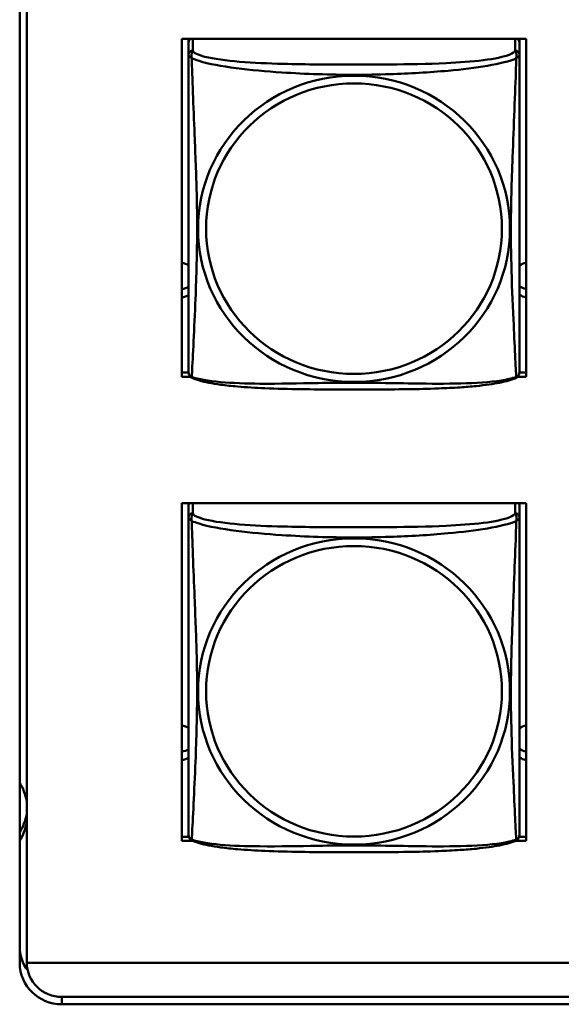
# Model space of a CAD drawing. Header units: inches. Extents: x 0.8 to 75.7, y -7.8 to 49.3.
# Tile 269 of 339: x 56.4 to 57.2, y 16.5 to 17.9. Entities that reach past the tile are written whole.
import ezdxf

# ---------------------------------------------------------------- set-up
doc = ezdxf.new("R2010")
doc.units = ezdxf.units.IN
doc.header["$MEASUREMENT"] = 0
doc.layers.add('Visible Edges(ROSSANSI)', color=7, linetype='Continuous', lineweight=50)
doc.layers.add('Visible Tangent Edges(ROSSANSI)', color=7, linetype='Continuous', lineweight=50)

msp = doc.modelspace()

# ---------------------------------------------------------------- linework, layer by layer
at = {"layer": 'Visible Edges(ROSSANSI)'}
for p, q in [((56.4053, 16.5103), (56.4053, 21.4634)), ((56.4153, 21.4638), (56.4153, 16.5107)), ((56.6368, 17.3474), (56.6368, 17.83)), ((56.6368, 17.83), (57.1283, 17.83)), ((56.6464, 17.8254), (56.6464, 17.83)), ((57.1188, 17.83), (57.1188, 17.8253)), ((57.1283, 17.83), (57.1283, 17.3474)), ((56.6464, 17.8253), (56.6464, 17.8076)), ((57.1188, 17.8076), (57.1188, 17.8253)), ((56.6368, 17.3535), (56.6464, 17.3535)), ((57.1188, 17.3535), (57.1283, 17.3535)), ((56.6493, 17.3474), (56.6368, 17.3474)), ((57.1283, 17.3474), (57.1159, 17.3474)), ((56.6368, 16.6847), (56.6368, 17.1673)), ((56.6368, 17.1673), (57.1283, 17.1673)), ((56.6464, 17.1646), (56.6464, 17.1469)), ((57.1188, 17.1469), (57.1188, 17.1646)), ((57.1283, 17.1673), (57.1283, 16.6847)), ((56.6368, 16.6908), (56.6468, 16.6908)), ((57.1185, 16.6908), (57.1283, 16.6908)), ((56.6529, 16.6847), (56.6368, 16.6847)), ((57.1283, 16.6847), (57.1123, 16.6847)), ((56.4153, 16.5107), (69.0852, 16.5107)), ((69.1231, 16.462), (56.4653, 16.462)), ((69.1231, 16.4514), (56.4653, 16.4514))]:
    msp.add_line(p, q, dxfattribs=at)
for centre, start, end in [((56.6602, 17.3547), 180, 189.1496), ((57.105, 17.3547), 350.8504, 360), ((56.6602, 16.6939), 180, 189.1496), ((57.105, 16.6939), 350.8504, 360)]:
    msp.add_arc(centre, 0.0138, start, end, dxfattribs=at)
for centre, major_axis, start_param, end_param in [((56.6523, 17.8253), (-0.00591, 0), 5.354294, 6.283185), ((57.1129, 17.8253), (0.00591, 0), 0, 0.928891), ((56.6329, 17.4856), (0.0255, 0), 1.012755, 1.416686), ((57.1329, 17.4856), (0.0255, 0), 1.751769, 2.154575), ((56.6329, 17.4976), (0.0255, 0), 4.866499, 5.27043), ((56.6329, 17.4856), (-0.0255, 0), 1.724906, 2.128837), ((57.1329, 17.4976), (0.0255, 0), 4.12861, 4.531416), ((57.1329, 17.4856), (-0.0255, 0), 0.987017, 1.389823), ((56.6523, 17.1646), (-0.00591, 0), 5.80261, 6.283185), ((57.1129, 17.1646), (0.00591, 0), 0, 0.480576), ((56.6329, 16.8249), (0.0255, 0), 1.012755, 1.416686), ((57.1329, 16.8249), (0.0255, 0), 1.751769, 2.154575), ((56.6329, 16.8369), (0.0255, 0), 4.866499, 5.27043), ((56.6329, 16.8249), (-0.0255, 0), 1.724906, 2.128837), ((57.1329, 16.8369), (0.0255, 0), 4.12861, 4.531416), ((57.1329, 16.8249), (-0.0255, 0), 0.987017, 1.389823), ((56.3338, 16.7264), (0.083, 0), 0.194235, 0.534126), ((56.3338, 16.7384), (0.083, 0), 5.749059, 6.088951), ((56.3338, 16.7264), (0.083, 0), 5.749059, 6.088951), ((56.4653, 16.534), (-0.06, 0), 0, 0.626916), ((56.4653, 16.5103), (-0.06, 0), 0, 1.570796), ((56.4653, 16.5111), (-0.05, 0), 0.007739, 1.570796)]:
    msp.add_ellipse(centre, major_axis=major_axis, ratio=0.981793, start_param=start_param, end_param=end_param, dxfattribs=at)
for points, knots in [([(56.6464, 17.8076), (56.6464, 17.8051), (56.6464, 17.8005), (56.6464, 17.7943), (56.6464, 17.7831), (56.6464, 17.7667), (56.6464, 17.7488), (56.6464, 17.731), (56.6464, 17.7118), (56.6464, 17.6926), (56.6464, 17.6655), (56.6464, 17.6383), (56.6464, 17.6116), (56.6464, 17.5948), (56.6464, 17.5782), (56.6464, 17.5616), (56.6464, 17.5283), (56.6464, 17.4951), (56.6464, 17.4629), (56.6464, 17.4228), (56.6464, 17.3823), (56.6464, 17.3637), (56.6464, 17.358), (56.6464, 17.3547), (56.6464, 17.3547)], [0.325731, 0.325731, 0.325731, 0.325731, 0.404774, 0.404774, 0.404774, 0.550532, 0.550532, 0.550532, 0.69629, 0.69629, 0.69629, 0.902598, 0.902598, 0.902598, 1.03154, 1.03154, 1.03154, 1.289425, 1.289425, 1.289425, 1.610774, 1.610774, 1.610774, 1.710218, 1.710218, 1.710218, 1.710218]), ([(57.1188, 17.3547), (57.1188, 17.3547), (57.1188, 17.3556), (57.1188, 17.3572), (57.1188, 17.3619), (57.1188, 17.3728), (57.1188, 17.3867), (57.1188, 17.4005), (57.1188, 17.4171), (57.1188, 17.4345), (57.1188, 17.4591), (57.1188, 17.4855), (57.1188, 17.5119), (57.1188, 17.5284), (57.1188, 17.545), (57.1188, 17.5616), (57.1188, 17.5948), (57.1188, 17.6281), (57.1188, 17.662), (57.1188, 17.7044), (57.1188, 17.7502), (57.1188, 17.7818), (57.1188, 17.7942), (57.1188, 17.8036), (57.1188, 17.8076)], [0.352862, 0.352862, 0.352862, 0.352862, 0.404774, 0.404774, 0.404774, 0.550532, 0.550532, 0.550532, 0.69629, 0.69629, 0.69629, 0.902598, 0.902598, 0.902598, 1.03154, 1.03154, 1.03154, 1.289425, 1.289425, 1.289425, 1.610774, 1.610774, 1.610774, 1.73735, 1.73735, 1.73735, 1.73735]), ([(56.6506, 17.3466), (56.65, 17.3469), (56.6495, 17.3472), (56.6486, 17.3481), (56.6482, 17.3485), (56.6476, 17.3494), (56.6474, 17.3499), (56.647, 17.3507), (56.6469, 17.3511), (56.6467, 17.3518), (56.6466, 17.3522), (56.6466, 17.3525)], [0.02273771, 0.02273771, 0.02273771, 0.02273771, 0.02954865, 0.02954865, 0.03635958, 0.03635958, 0.04317052, 0.04317052, 0.04998146, 0.04998146, 0.0567924, 0.0567924, 0.0567924, 0.0567924]), ([(57.1146, 17.3466), (57.1152, 17.3469), (57.1157, 17.3472), (57.1166, 17.3481), (57.117, 17.3485), (57.1176, 17.3494), (57.1178, 17.3499), (57.1182, 17.3507), (57.1183, 17.3511), (57.1185, 17.3518), (57.1186, 17.3522), (57.1187, 17.3525)], [0.02273771, 0.02273771, 0.02273771, 0.02273771, 0.02954865, 0.02954865, 0.03635958, 0.03635958, 0.04317052, 0.04317052, 0.04998146, 0.04998146, 0.0567924, 0.0567924, 0.0567924, 0.0567924]), ([(57.1146, 17.3466), (57.1113, 17.3448), (57.1077, 17.3435), (57.0997, 17.3411), (57.0953, 17.3401), (57.0858, 17.3382), (57.0808, 17.3373), (57.0696, 17.3358), (57.0634, 17.335), (57.0495, 17.3336), (57.0418, 17.333), (57.024, 17.3318), (57.0138, 17.3313), (56.9889, 17.3304), (56.9741, 17.33), (56.9425, 17.3296), (56.9254, 17.3295), (56.8914, 17.3294), (56.8744, 17.3294), (56.8404, 17.3295), (56.8234, 17.3296), (56.7894, 17.3301), (56.7722, 17.3305), (56.742, 17.3318), (56.7289, 17.3325), (56.7079, 17.3344), (56.6998, 17.3352), (56.6862, 17.337), (56.6805, 17.338), (56.6705, 17.3399), (56.666, 17.341), (56.6578, 17.3434), (56.6541, 17.3447), (56.6506, 17.3466)], [-1.678204, -1.678204, -1.678204, -1.678204, -1.629815, -1.629815, -1.580861, -1.580861, -1.532583, -1.532583, -1.479316, -1.479316, -1.416961, -1.416961, -1.337799, -1.337799, -1.226353, -1.226353, -1.09702, -1.09702, -0.967687, -0.967687, -0.838354, -0.838354, -0.709022, -0.709022, -0.60577, -0.60577, -0.53827, -0.53827, -0.483941, -0.483941, -0.435529, -0.435529, -0.384876, -0.384876, -0.384876, -0.384876]), ([(56.6464, 17.1469), (56.6464, 17.1443), (56.6464, 17.1397), (56.6464, 17.1336), (56.6464, 17.1223), (56.6464, 17.1059), (56.6464, 17.0881), (56.6464, 17.0702), (56.6464, 17.0511), (56.6464, 17.0319), (56.6464, 17.0048), (56.6464, 16.9776), (56.6464, 16.9508), (56.6464, 16.9341), (56.6464, 16.9174), (56.6464, 16.9008), (56.6464, 16.8676), (56.6464, 16.8344), (56.6464, 16.8022), (56.6464, 16.762), (56.6464, 16.7216), (56.6464, 16.703), (56.6464, 16.6972), (56.6464, 16.694), (56.6464, 16.694)], [0.325731, 0.325731, 0.325731, 0.325731, 0.404774, 0.404774, 0.404774, 0.550532, 0.550532, 0.550532, 0.69629, 0.69629, 0.69629, 0.902598, 0.902598, 0.902598, 1.03154, 1.03154, 1.03154, 1.289425, 1.289425, 1.289425, 1.610774, 1.610774, 1.610774, 1.710218, 1.710218, 1.710218, 1.710218]), ([(57.1188, 16.6939), (57.1188, 16.694), (57.1188, 16.6948), (57.1188, 16.6965), (57.1188, 16.7012), (57.1188, 16.7121), (57.1188, 16.7259), (57.1188, 16.7398), (57.1188, 16.7563), (57.1188, 16.7737), (57.1188, 16.7984), (57.1188, 16.8248), (57.1188, 16.8511), (57.1188, 16.8676), (57.1188, 16.8842), (57.1188, 16.9008), (57.1188, 16.9341), (57.1188, 16.9673), (57.1188, 17.0013), (57.1188, 17.0436), (57.1188, 17.0894), (57.1188, 17.121), (57.1188, 17.1334), (57.1188, 17.1428), (57.1188, 17.1469)], [0.352862, 0.352862, 0.352862, 0.352862, 0.404774, 0.404774, 0.404774, 0.550532, 0.550532, 0.550532, 0.69629, 0.69629, 0.69629, 0.902598, 0.902598, 0.902598, 1.03154, 1.03154, 1.03154, 1.289425, 1.289425, 1.289425, 1.610774, 1.610774, 1.610774, 1.73735, 1.73735, 1.73735, 1.73735]), ([(56.6506, 16.6858), (56.65, 16.6861), (56.6495, 16.6865), (56.6486, 16.6873), (56.6482, 16.6878), (56.6476, 16.6887), (56.6474, 16.6891), (56.647, 16.69), (56.6469, 16.6904), (56.6467, 16.6911), (56.6466, 16.6914), (56.6466, 16.6917)], [0.02273771, 0.02273771, 0.02273771, 0.02273771, 0.02954865, 0.02954865, 0.03635958, 0.03635958, 0.04317052, 0.04317052, 0.04998146, 0.04998146, 0.0567924, 0.0567924, 0.0567924, 0.0567924]), ([(57.1146, 16.6858), (57.1152, 16.6861), (57.1157, 16.6865), (57.1166, 16.6873), (57.117, 16.6878), (57.1176, 16.6887), (57.1178, 16.6891), (57.1182, 16.69), (57.1183, 16.6904), (57.1185, 16.6911), (57.1186, 16.6914), (57.1187, 16.6917)], [0.02273771, 0.02273771, 0.02273771, 0.02273771, 0.02954865, 0.02954865, 0.03635958, 0.03635958, 0.04317052, 0.04317052, 0.04998146, 0.04998146, 0.0567924, 0.0567924, 0.0567924, 0.0567924]), ([(57.1146, 16.6858), (57.1113, 16.6841), (57.1077, 16.6828), (57.0997, 16.6804), (57.0953, 16.6793), (57.0858, 16.6774), (57.0808, 16.6766), (57.0696, 16.675), (57.0634, 16.6743), (57.0495, 16.6729), (57.0418, 16.6723), (57.024, 16.6711), (57.0138, 16.6706), (56.9889, 16.6696), (56.9741, 16.6693), (56.9425, 16.6688), (56.9254, 16.6687), (56.8914, 16.6686), (56.8744, 16.6686), (56.8404, 16.6687), (56.8234, 16.6688), (56.7894, 16.6693), (56.7722, 16.6697), (56.742, 16.671), (56.7289, 16.6718), (56.7079, 16.6736), (56.6998, 16.6745), (56.6862, 16.6763), (56.6805, 16.6772), (56.6705, 16.6792), (56.666, 16.6802), (56.6578, 16.6827), (56.6541, 16.684), (56.6506, 16.6858)], [-1.678204, -1.678204, -1.678204, -1.678204, -1.629815, -1.629815, -1.580861, -1.580861, -1.532583, -1.532583, -1.479316, -1.479316, -1.416961, -1.416961, -1.337799, -1.337799, -1.226353, -1.226353, -1.09702, -1.09702, -0.967687, -0.967687, -0.838354, -0.838354, -0.709022, -0.709022, -0.60577, -0.60577, -0.53827, -0.53827, -0.483941, -0.483941, -0.435529, -0.435529, -0.384876, -0.384876, -0.384876, -0.384876])]:
    msp.add_open_spline(points, degree=3, knots=knots, dxfattribs=at)
at = {"layer": 'Visible Tangent Edges(ROSSANSI)'}
for p, q in [((56.6523, 17.8134), (56.6523, 17.83)), ((57.1129, 17.83), (57.1129, 17.8134)), ((56.6523, 17.1527), (56.6523, 17.1673)), ((57.1129, 17.1673), (57.1129, 17.1527)), ((56.4653, 16.4514), (56.4653, 16.462))]:
    msp.add_line(p, q, dxfattribs=at)
for centre, major_axis, start_param, end_param in [((56.6523, 17.8076), (-0.00591, 0), 4.712389, 6.283185), ((57.1129, 17.8076), (0.00591, 0), 0, 1.570796), ((56.6523, 17.1469), (-0.00591, 0), 4.712389, 6.283185), ((57.1129, 17.1469), (0.00591, 0), 0, 1.570796)]:
    msp.add_ellipse(centre, major_axis=major_axis, ratio=0.981793, start_param=start_param, end_param=end_param, dxfattribs=at)
for centre, major_axis in [((56.8826, 17.5589), (-0.2227, 0)), ((56.8826, 17.5591), (-0.2113, 0)), ((56.8826, 16.8982), (-0.2227, 0)), ((56.8826, 16.8984), (-0.2113, 0))]:
    msp.add_ellipse(centre, major_axis=major_axis, ratio=0.981793, dxfattribs=at)
for points, knots in [([(56.6464, 17.8076), (56.6464, 17.8074), (56.6464, 17.8071), (56.6464, 17.8067), (56.6465, 17.8065), (56.6466, 17.8062), (56.6467, 17.8061), (56.6469, 17.8059), (56.6469, 17.8058), (56.6471, 17.8055), (56.6473, 17.8053), (56.6479, 17.8048), (56.6484, 17.8044), (56.6495, 17.8035), (56.6502, 17.803), (56.6509, 17.8024)], [-0.0844808, -0.0844808, -0.0844808, -0.0844808, -0.06943799, -0.06943799, -0.05587828, -0.05587828, -0.04740346, -0.04740346, -0.04210669, -0.04210669, -0.03151317, -0.03151317, -0.01456352, -0.01456352, 0.00026741, 0.00026741, 0.00026741, 0.00026741]), ([(56.6509, 17.8024), (56.6507, 17.8035), (56.6506, 17.8045), (56.6505, 17.8065), (56.6506, 17.8074), (56.6508, 17.8087), (56.6509, 17.8092), (56.651, 17.8098), (56.6511, 17.81), (56.6512, 17.8105), (56.6513, 17.8108), (56.6516, 17.8115), (56.6518, 17.8119), (56.6521, 17.8127), (56.6522, 17.8131), (56.6523, 17.8134)], [-0.00026741, -0.00026741, -0.00026741, -0.00026741, 0.01456352, 0.01456352, 0.03151317, 0.03151317, 0.04210669, 0.04210669, 0.04740346, 0.04740346, 0.05587828, 0.05587828, 0.06943799, 0.06943799, 0.0844808, 0.0844808, 0.0844808, 0.0844808]), ([(56.6509, 17.3474), (56.651, 17.349), (56.6512, 17.3513), (56.6513, 17.3542), (56.6524, 17.374), (56.6545, 17.4172), (56.6563, 17.4587), (56.6576, 17.492), (56.6586, 17.5255), (56.6586, 17.559), (56.6586, 17.5757), (56.6584, 17.5925), (56.658, 17.6095), (56.6573, 17.6367), (56.6561, 17.6647), (56.655, 17.6933), (56.6541, 17.7135), (56.6533, 17.734), (56.6526, 17.7532), (56.6519, 17.7723), (56.6513, 17.79), (56.6509, 17.8024)], [-1.657319, -1.657319, -1.657319, -1.657319, -1.610774, -1.610774, -1.610774, -1.289425, -1.289425, -1.289425, -1.03154, -1.03154, -1.03154, -0.902598, -0.902598, -0.902598, -0.69629, -0.69629, -0.69629, -0.550532, -0.550532, -0.550532, -0.405761, -0.405761, -0.405761, -0.405761]), ([(56.6509, 17.8024), (56.6538, 17.8011), (56.6573, 17.7998), (56.6613, 17.7986), (56.6889, 17.7902), (56.7359, 17.7851), (56.7794, 17.7822), (56.8143, 17.7799), (56.8485, 17.7789), (56.8826, 17.7789), (56.8996, 17.7789), (56.9167, 17.7791), (56.9339, 17.7797), (56.9614, 17.7806), (56.9895, 17.7822), (57.0172, 17.7847), (57.0367, 17.7865), (57.0561, 17.7888), (57.0733, 17.7918), (57.0905, 17.7947), (57.1055, 17.7983), (57.1143, 17.8024)], [-1.657319, -1.657319, -1.657319, -1.657319, -1.610774, -1.610774, -1.610774, -1.289425, -1.289425, -1.289425, -1.03154, -1.03154, -1.03154, -0.902598, -0.902598, -0.902598, -0.69629, -0.69629, -0.69629, -0.550532, -0.550532, -0.550532, -0.405761, -0.405761, -0.405761, -0.405761]), ([(57.1129, 17.8134), (57.1123, 17.8115), (57.1096, 17.8095), (57.1052, 17.8077), (57.0971, 17.8044), (57.0832, 17.8017), (57.0671, 17.7997), (57.0509, 17.7977), (57.0327, 17.7964), (57.0141, 17.7955), (56.9877, 17.7942), (56.9604, 17.7938), (56.9334, 17.7936), (56.9165, 17.7935), (56.8995, 17.7935), (56.8826, 17.7935), (56.8488, 17.7935), (56.8149, 17.7935), (56.7812, 17.7944), (56.7392, 17.7955), (56.6953, 17.7982), (56.6697, 17.8047), (56.6596, 17.8072), (56.6532, 17.8103), (56.6523, 17.8134)], [0.325731, 0.325731, 0.325731, 0.325731, 0.404774, 0.404774, 0.404774, 0.550532, 0.550532, 0.550532, 0.69629, 0.69629, 0.69629, 0.902598, 0.902598, 0.902598, 1.03154, 1.03154, 1.03154, 1.289425, 1.289425, 1.289425, 1.610774, 1.610774, 1.610774, 1.73735, 1.73735, 1.73735, 1.73735]), ([(57.1143, 17.8024), (57.1142, 17.7984), (57.114, 17.7938), (57.1139, 17.7889), (57.1128, 17.7545), (57.1107, 17.7053), (57.109, 17.6613), (57.1076, 17.626), (57.1066, 17.5924), (57.1066, 17.559), (57.1066, 17.5422), (57.1068, 17.5255), (57.1073, 17.5088), (57.1079, 17.482), (57.1091, 17.4549), (57.1103, 17.4291), (57.1111, 17.4109), (57.1119, 17.3934), (57.1126, 17.3787), (57.1134, 17.364), (57.1139, 17.3524), (57.1143, 17.3474)], [-1.657319, -1.657319, -1.657319, -1.657319, -1.610774, -1.610774, -1.610774, -1.289425, -1.289425, -1.289425, -1.03154, -1.03154, -1.03154, -0.902598, -0.902598, -0.902598, -0.69629, -0.69629, -0.69629, -0.550532, -0.550532, -0.550532, -0.405761, -0.405761, -0.405761, -0.405761]), ([(57.1129, 17.8134), (57.113, 17.8131), (57.1131, 17.8127), (57.1134, 17.8119), (57.1136, 17.8115), (57.1139, 17.8108), (57.114, 17.8105), (57.1141, 17.81), (57.1142, 17.8098), (57.1144, 17.8092), (57.1145, 17.8087), (57.1146, 17.8074), (57.1147, 17.8065), (57.1146, 17.8045), (57.1145, 17.8035), (57.1143, 17.8024)], [-0.0844808, -0.0844808, -0.0844808, -0.0844808, -0.06943799, -0.06943799, -0.05587828, -0.05587828, -0.04740346, -0.04740346, -0.04210669, -0.04210669, -0.03151317, -0.03151317, -0.01456352, -0.01456352, 0.00026741, 0.00026741, 0.00026741, 0.00026741]), ([(57.1143, 17.8024), (57.1151, 17.803), (57.1157, 17.8035), (57.1168, 17.8044), (57.1173, 17.8048), (57.1179, 17.8053), (57.1181, 17.8055), (57.1183, 17.8058), (57.1184, 17.8059), (57.1185, 17.8061), (57.1186, 17.8062), (57.1187, 17.8065), (57.1188, 17.8067), (57.1188, 17.8071), (57.1188, 17.8074), (57.1188, 17.8076)], [-0.00026741, -0.00026741, -0.00026741, -0.00026741, 0.01456352, 0.01456352, 0.03151317, 0.03151317, 0.04210669, 0.04210669, 0.04740346, 0.04740346, 0.05587828, 0.05587828, 0.06943799, 0.06943799, 0.0844808, 0.0844808, 0.0844808, 0.0844808]), ([(56.6509, 17.3474), (56.6502, 17.3476), (56.6495, 17.3479), (56.6484, 17.3487), (56.6479, 17.3492), (56.6473, 17.3501), (56.6471, 17.3505), (56.6469, 17.351), (56.6469, 17.3512), (56.6467, 17.3517), (56.6466, 17.3521), (56.6466, 17.3524), (56.6466, 17.3525), (56.6466, 17.3525)], [-0.00026741, -0.00026741, -0.00026741, -0.00026741, 0.01456352, 0.01456352, 0.03151317, 0.03151317, 0.04210669, 0.04210669, 0.04740346, 0.04740346, 0.05587828, 0.05587828, 0.0567924, 0.0567924, 0.0567924, 0.0567924]), ([(57.1187, 17.3525), (57.1186, 17.3525), (57.1186, 17.3524), (57.1186, 17.3521), (57.1185, 17.3517), (57.1184, 17.3512), (57.1183, 17.351), (57.1181, 17.3505), (57.1179, 17.3501), (57.1173, 17.3492), (57.1168, 17.3487), (57.1157, 17.3479), (57.1151, 17.3476), (57.1143, 17.3474)], [-0.0567924, -0.0567924, -0.0567924, -0.0567924, -0.05587828, -0.05587828, -0.04740346, -0.04740346, -0.04210669, -0.04210669, -0.03151317, -0.03151317, -0.01456352, -0.01456352, 0.00026741, 0.00026741, 0.00026741, 0.00026741]), ([(56.6506, 17.3466), (56.6506, 17.3466), (56.6506, 17.3466), (56.6506, 17.3468), (56.6507, 17.3471), (56.6509, 17.3474)], [-0.02273771, -0.02273771, -0.02273771, -0.02273771, -0.01456352, -0.01456352, 0.00026741, 0.00026741, 0.00026741, 0.00026741]), ([(57.1143, 17.3474), (57.1115, 17.3464), (57.108, 17.3454), (57.104, 17.3445), (57.0763, 17.3382), (57.0293, 17.3373), (56.9858, 17.3378), (56.9509, 17.3381), (56.9167, 17.3391), (56.8826, 17.3391), (56.8656, 17.3391), (56.8485, 17.3389), (56.8313, 17.3386), (56.8039, 17.3381), (56.7757, 17.3375), (56.7481, 17.3377), (56.7285, 17.3379), (56.7092, 17.3385), (56.6919, 17.3401), (56.6747, 17.3416), (56.6598, 17.3441), (56.6509, 17.3474)], [-1.657319, -1.657319, -1.657319, -1.657319, -1.610774, -1.610774, -1.610774, -1.289425, -1.289425, -1.289425, -1.03154, -1.03154, -1.03154, -0.902598, -0.902598, -0.902598, -0.69629, -0.69629, -0.69629, -0.550532, -0.550532, -0.550532, -0.405761, -0.405761, -0.405761, -0.405761]), ([(57.1143, 17.3474), (57.1145, 17.3471), (57.1146, 17.3468), (57.1147, 17.3466), (57.1147, 17.3466), (57.1146, 17.3466)], [-0.00026741, -0.00026741, -0.00026741, -0.00026741, 0.01456352, 0.01456352, 0.02273771, 0.02273771, 0.02273771, 0.02273771]), ([(56.6464, 17.1469), (56.6464, 17.1466), (56.6464, 17.1464), (56.6464, 17.1459), (56.6465, 17.1458), (56.6466, 17.1454), (56.6467, 17.1453), (56.6469, 17.1451), (56.6469, 17.145), (56.6471, 17.1448), (56.6473, 17.1446), (56.6479, 17.144), (56.6484, 17.1436), (56.6495, 17.1427), (56.6502, 17.1422), (56.6509, 17.1416)], [-0.0844808, -0.0844808, -0.0844808, -0.0844808, -0.06943799, -0.06943799, -0.05587828, -0.05587828, -0.04740346, -0.04740346, -0.04210669, -0.04210669, -0.03151317, -0.03151317, -0.01456352, -0.01456352, 0.00026741, 0.00026741, 0.00026741, 0.00026741]), ([(56.6509, 17.1416), (56.6507, 17.1428), (56.6506, 17.1438), (56.6505, 17.1457), (56.6506, 17.1467), (56.6508, 17.148), (56.6509, 17.1484), (56.651, 17.1491), (56.6511, 17.1493), (56.6512, 17.1498), (56.6513, 17.1501), (56.6516, 17.1508), (56.6518, 17.1512), (56.6521, 17.1519), (56.6522, 17.1523), (56.6523, 17.1527)], [-0.00026741, -0.00026741, -0.00026741, -0.00026741, 0.01456352, 0.01456352, 0.03151317, 0.03151317, 0.04210669, 0.04210669, 0.04740346, 0.04740346, 0.05587828, 0.05587828, 0.06943799, 0.06943799, 0.0844808, 0.0844808, 0.0844808, 0.0844808]), ([(56.6509, 16.6867), (56.651, 16.6883), (56.6512, 16.6906), (56.6513, 16.6935), (56.6524, 16.7133), (56.6545, 16.7564), (56.6563, 16.7979), (56.6576, 16.8312), (56.6586, 16.8648), (56.6586, 16.8982), (56.6586, 16.915), (56.6584, 16.9317), (56.658, 16.9487), (56.6573, 16.9759), (56.6561, 17.004), (56.655, 17.0326), (56.6541, 17.0527), (56.6533, 17.0732), (56.6526, 17.0924), (56.6519, 17.1115), (56.6513, 17.1293), (56.6509, 17.1416)], [-1.657319, -1.657319, -1.657319, -1.657319, -1.610774, -1.610774, -1.610774, -1.289425, -1.289425, -1.289425, -1.03154, -1.03154, -1.03154, -0.902598, -0.902598, -0.902598, -0.69629, -0.69629, -0.69629, -0.550532, -0.550532, -0.550532, -0.405761, -0.405761, -0.405761, -0.405761]), ([(56.6509, 17.1416), (56.6538, 17.1403), (56.6573, 17.1391), (56.6613, 17.1378), (56.6889, 17.1295), (56.7359, 17.1244), (56.7794, 17.1215), (56.8143, 17.1192), (56.8485, 17.1181), (56.8826, 17.1181), (56.8996, 17.1181), (56.9167, 17.1184), (56.9339, 17.119), (56.9614, 17.1198), (56.9895, 17.1214), (57.0172, 17.124), (57.0367, 17.1258), (57.0561, 17.1281), (57.0733, 17.131), (57.0905, 17.134), (57.1055, 17.1376), (57.1143, 17.1416)], [-1.657319, -1.657319, -1.657319, -1.657319, -1.610774, -1.610774, -1.610774, -1.289425, -1.289425, -1.289425, -1.03154, -1.03154, -1.03154, -0.902598, -0.902598, -0.902598, -0.69629, -0.69629, -0.69629, -0.550532, -0.550532, -0.550532, -0.405761, -0.405761, -0.405761, -0.405761]), ([(57.1129, 17.1527), (57.1123, 17.1507), (57.1096, 17.1488), (57.1052, 17.147), (57.0971, 17.1437), (57.0832, 17.1409), (57.0671, 17.1389), (57.0509, 17.1369), (57.0327, 17.1356), (57.0141, 17.1347), (56.9877, 17.1335), (56.9604, 17.1331), (56.9334, 17.1329), (56.9165, 17.1328), (56.8995, 17.1327), (56.8826, 17.1327), (56.8488, 17.1327), (56.8149, 17.1328), (56.7812, 17.1337), (56.7392, 17.1347), (56.6953, 17.1374), (56.6697, 17.1439), (56.6596, 17.1465), (56.6532, 17.1495), (56.6523, 17.1527)], [0.325731, 0.325731, 0.325731, 0.325731, 0.404774, 0.404774, 0.404774, 0.550532, 0.550532, 0.550532, 0.69629, 0.69629, 0.69629, 0.902598, 0.902598, 0.902598, 1.03154, 1.03154, 1.03154, 1.289425, 1.289425, 1.289425, 1.610774, 1.610774, 1.610774, 1.73735, 1.73735, 1.73735, 1.73735]), ([(57.1143, 17.1416), (57.1142, 17.1376), (57.114, 17.1331), (57.1139, 17.1281), (57.1128, 17.0937), (57.1107, 17.0445), (57.109, 17.0006), (57.1076, 16.9653), (57.1066, 16.9317), (57.1066, 16.8982), (57.1066, 16.8815), (57.1068, 16.8648), (57.1073, 16.8481), (57.1079, 16.8213), (57.1091, 16.7941), (57.1103, 16.7684), (57.1111, 16.7502), (57.1119, 16.7326), (57.1126, 16.7179), (57.1134, 16.7033), (57.1139, 16.6917), (57.1143, 16.6867)], [-1.657319, -1.657319, -1.657319, -1.657319, -1.610774, -1.610774, -1.610774, -1.289425, -1.289425, -1.289425, -1.03154, -1.03154, -1.03154, -0.902598, -0.902598, -0.902598, -0.69629, -0.69629, -0.69629, -0.550532, -0.550532, -0.550532, -0.405761, -0.405761, -0.405761, -0.405761]), ([(57.1129, 17.1527), (57.113, 17.1523), (57.1131, 17.1519), (57.1134, 17.1512), (57.1136, 17.1508), (57.1139, 17.1501), (57.114, 17.1498), (57.1141, 17.1493), (57.1142, 17.1491), (57.1144, 17.1484), (57.1145, 17.148), (57.1146, 17.1467), (57.1147, 17.1457), (57.1146, 17.1438), (57.1145, 17.1428), (57.1143, 17.1416)], [-0.0844808, -0.0844808, -0.0844808, -0.0844808, -0.06943799, -0.06943799, -0.05587828, -0.05587828, -0.04740346, -0.04740346, -0.04210669, -0.04210669, -0.03151317, -0.03151317, -0.01456352, -0.01456352, 0.00026741, 0.00026741, 0.00026741, 0.00026741]), ([(57.1143, 17.1416), (57.1151, 17.1422), (57.1157, 17.1427), (57.1168, 17.1436), (57.1173, 17.144), (57.1179, 17.1446), (57.1181, 17.1448), (57.1183, 17.145), (57.1184, 17.1451), (57.1185, 17.1453), (57.1186, 17.1454), (57.1187, 17.1458), (57.1188, 17.1459), (57.1188, 17.1464), (57.1188, 17.1466), (57.1188, 17.1469)], [-0.00026741, -0.00026741, -0.00026741, -0.00026741, 0.01456352, 0.01456352, 0.03151317, 0.03151317, 0.04210669, 0.04210669, 0.04740346, 0.04740346, 0.05587828, 0.05587828, 0.06943799, 0.06943799, 0.0844808, 0.0844808, 0.0844808, 0.0844808]), ([(56.6509, 16.6867), (56.6502, 16.6869), (56.6495, 16.6872), (56.6484, 16.6879), (56.6479, 16.6884), (56.6473, 16.6893), (56.6471, 16.6897), (56.6469, 16.6903), (56.6469, 16.6905), (56.6467, 16.691), (56.6466, 16.6913), (56.6466, 16.6917), (56.6466, 16.6917), (56.6466, 16.6917)], [-0.00026741, -0.00026741, -0.00026741, -0.00026741, 0.01456352, 0.01456352, 0.03151317, 0.03151317, 0.04210669, 0.04210669, 0.04740346, 0.04740346, 0.05587828, 0.05587828, 0.0567924, 0.0567924, 0.0567924, 0.0567924]), ([(57.1187, 16.6917), (57.1186, 16.6917), (57.1186, 16.6917), (57.1186, 16.6913), (57.1185, 16.691), (57.1184, 16.6905), (57.1183, 16.6903), (57.1181, 16.6897), (57.1179, 16.6893), (57.1173, 16.6884), (57.1168, 16.6879), (57.1157, 16.6872), (57.1151, 16.6869), (57.1143, 16.6867)], [-0.0567924, -0.0567924, -0.0567924, -0.0567924, -0.05587828, -0.05587828, -0.04740346, -0.04740346, -0.04210669, -0.04210669, -0.03151317, -0.03151317, -0.01456352, -0.01456352, 0.00026741, 0.00026741, 0.00026741, 0.00026741]), ([(56.6506, 16.6858), (56.6506, 16.6859), (56.6506, 16.6859), (56.6506, 16.6861), (56.6507, 16.6863), (56.6509, 16.6867)], [-0.02273771, -0.02273771, -0.02273771, -0.02273771, -0.01456352, -0.01456352, 0.00026741, 0.00026741, 0.00026741, 0.00026741]), ([(57.1143, 16.6867), (57.1115, 16.6856), (57.108, 16.6846), (57.104, 16.6837), (57.0763, 16.6775), (57.0293, 16.6766), (56.9858, 16.677), (56.9509, 16.6774), (56.9167, 16.6783), (56.8826, 16.6783), (56.8656, 16.6783), (56.8485, 16.6781), (56.8313, 16.6778), (56.8039, 16.6774), (56.7757, 16.6767), (56.7481, 16.677), (56.7285, 16.6771), (56.7092, 16.6778), (56.6919, 16.6793), (56.6747, 16.6809), (56.6598, 16.6833), (56.6509, 16.6867)], [-1.657319, -1.657319, -1.657319, -1.657319, -1.610774, -1.610774, -1.610774, -1.289425, -1.289425, -1.289425, -1.03154, -1.03154, -1.03154, -0.902598, -0.902598, -0.902598, -0.69629, -0.69629, -0.69629, -0.550532, -0.550532, -0.550532, -0.405761, -0.405761, -0.405761, -0.405761]), ([(57.1143, 16.6867), (57.1145, 16.6863), (57.1146, 16.6861), (57.1147, 16.6859), (57.1147, 16.6859), (57.1146, 16.6858)], [-0.00026741, -0.00026741, -0.00026741, -0.00026741, 0.01456352, 0.01456352, 0.02273771, 0.02273771, 0.02273771, 0.02273771])]:
    msp.add_open_spline(points, degree=3, knots=knots, dxfattribs=at)

doc.saveas('drawing.dxf')
